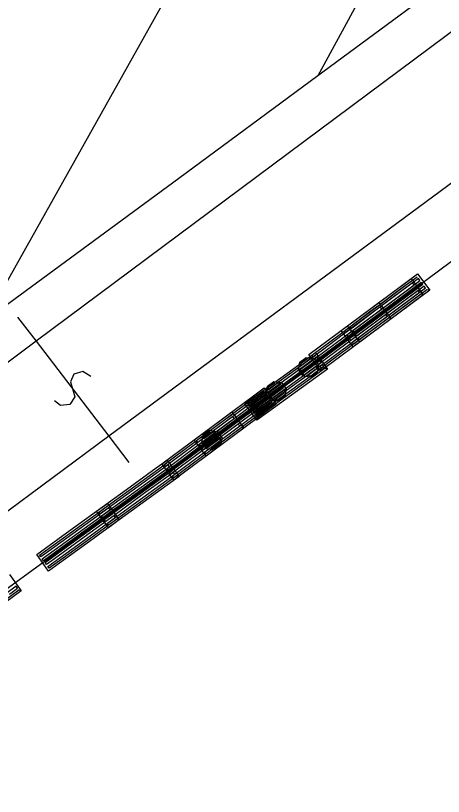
# Model space of a CAD drawing. Extents: x -266179 to -264727, y -1243225 to -1241702.
# Drawn here: x -265316.32 to -265301.61, y -1242932.17 to -1242905.34 of the extents above; entities that cross this region are included whole.
import ezdxf

# ---------------------------------------------------------------- set-up
doc = ezdxf.new("R2010")
doc.units = 0
for name, color, linetype in [('Vrstva 1', 7, 'Continuous'), ('Vrstva 19', 7, 'Continuous'), ('Vrstva 2', 7, 'Continuous'), ('Vrstva 21', 7, 'Continuous')]:
    doc.layers.add(name, color=color, linetype=linetype)

msp = doc.modelspace()

# ---------------------------------------------------------------- linework, layer by layer
at = {"layer": 'Vrstva 1'}
for p, q in [((-265296.39, -1242889.88), (-265305.93, -1242907.41)), ((-265305.47, -1242894.61), (-265317.38, -1242915.83)), ((-265292.9, -1242897.79), (-265305.93, -1242907.41)), ((-265305.93, -1242907.41), (-265310.71, -1242910.93)), ((-265295.74, -1242909.64), (-265302.13, -1242914.38)), ((-265310.71, -1242910.93), (-265317.38, -1242915.83)), ((-265302.13, -1242914.38), (-265311.46, -1242921.3)), ((-265311.46, -1242921.3), (-265314.83, -1242923.74)), ((-265314.83, -1242923.74), (-265326.48, -1242932.17))]:
    msp.add_line(p, q, dxfattribs=at)
at = {"layer": 'Vrstva 19'}
for p, q in [((-265295.74, -1242909.64), (-265302.13, -1242914.38)), ((-265302.13, -1242914.38), (-265311.46, -1242921.3)), ((-265311.46, -1242921.3), (-265314.83, -1242923.74)), ((-265314.83, -1242923.74), (-265326.48, -1242932.17))]:
    msp.add_line(p, q, dxfattribs=at)
for points in [[(-265302.077, -1242914.777), (-265303.097, -1242915.534), (-265304.117, -1242916.29), (-265304.486, -1242916.565), (-265304.903, -1242916.002), (-265303.883, -1242915.246), (-265302.864, -1242914.489), (-265302.494, -1242914.215), (-265302.077, -1242914.777), (-265302.175, -1242914.762), (-265303.195, -1242915.519), (-265304.215, -1242916.276), (-265304.488, -1242916.479), (-265304.535, -1242916.414), (-265303.515, -1242915.658), (-265302.496, -1242914.901), (-265302.223, -1242914.698), (-265302.27, -1242914.634), (-265303.29, -1242915.391), (-265304.31, -1242916.147), (-265304.583, -1242916.35), (-265304.631, -1242916.286), (-265303.611, -1242915.529), (-265302.591, -1242914.772), (-265302.318, -1242914.57), (-265302.366, -1242914.505), (-265303.385, -1242915.262), (-265304.405, -1242916.019), (-265304.678, -1242916.222), (-265304.726, -1242916.157), (-265303.706, -1242915.401), (-265302.686, -1242914.644), (-265302.413, -1242914.441), (-265302.461, -1242914.377), (-265303.481, -1242915.134), (-265304.501, -1242915.89), (-265304.774, -1242916.093), (-265304.821, -1242916.029), (-265303.802, -1242915.272), (-265302.782, -1242914.515), (-265302.509, -1242914.313)], [(-265302.297, -1242914.938), (-265303.316, -1242915.695), (-265304.336, -1242916.451), (-265304.706, -1242916.726), (-265305.123, -1242916.163), (-265304.103, -1242915.407), (-265303.083, -1242914.65), (-265302.714, -1242914.376), (-265302.297, -1242914.938), (-265302.378, -1242914.911), (-265303.398, -1242915.668), (-265304.418, -1242916.425), (-265304.691, -1242916.628), (-265304.739, -1242916.563), (-265303.719, -1242915.807), (-265302.699, -1242915.05), (-265302.426, -1242914.847), (-265302.474, -1242914.783), (-265303.494, -1242915.54), (-265304.513, -1242916.297), (-265304.787, -1242916.499), (-265304.834, -1242916.435), (-265303.814, -1242915.678), (-265302.794, -1242914.921), (-265302.521, -1242914.719), (-265302.569, -1242914.654), (-265303.589, -1242915.411), (-265304.609, -1242916.168), (-265304.882, -1242916.371), (-265304.93, -1242916.306), (-265303.91, -1242915.55), (-265302.89, -1242914.793), (-265302.617, -1242914.59), (-265302.664, -1242914.526), (-265303.684, -1242915.283), (-265304.704, -1242916.04), (-265304.977, -1242916.242), (-265305.025, -1242916.178), (-265304.005, -1242915.421), (-265302.985, -1242914.664), (-265302.712, -1242914.462)], [(-265303.408, -1242915.762), (-265304.428, -1242916.519), (-265305.448, -1242917.276), (-265305.817, -1242917.55), (-265306.234, -1242916.988), (-265305.214, -1242916.231), (-265304.195, -1242915.474), (-265303.825, -1242915.2), (-265303.408, -1242915.762), (-265303.49, -1242915.736), (-265304.51, -1242916.493), (-265305.53, -1242917.249), (-265305.803, -1242917.452), (-265305.85, -1242917.388), (-265304.83, -1242916.631), (-265303.811, -1242915.874), (-265303.538, -1242915.672), (-265303.585, -1242915.607), (-265304.605, -1242916.364), (-265305.625, -1242917.121), (-265305.898, -1242917.324), (-265305.946, -1242917.259), (-265304.926, -1242916.503), (-265303.906, -1242915.746), (-265303.633, -1242915.543), (-265303.681, -1242915.479), (-265304.7, -1242916.236), (-265305.72, -1242916.992), (-265305.993, -1242917.195), (-265306.041, -1242917.131), (-265305.021, -1242916.374), (-265304.001, -1242915.617), (-265303.728, -1242915.415), (-265303.776, -1242915.35), (-265304.796, -1242916.107), (-265305.816, -1242916.864), (-265306.089, -1242917.067), (-265306.136, -1242917.002), (-265305.116, -1242916.246), (-265304.097, -1242915.489), (-265303.824, -1242915.286)], [(-265305.593, -1242917.486), (-265306.622, -1242918.23), (-265307.651, -1242918.975), (-265308.023, -1242919.244), (-265308.434, -1242918.677), (-265307.405, -1242917.933), (-265306.376, -1242917.188), (-265306.003, -1242916.918), (-265305.593, -1242917.486), (-265305.674, -1242917.458), (-265306.703, -1242918.203), (-265307.732, -1242918.947), (-265308.008, -1242919.147), (-265308.054, -1242919.082), (-265307.026, -1242918.337), (-265305.997, -1242917.593), (-265305.721, -1242917.393), (-265305.768, -1242917.329), (-265306.797, -1242918.073), (-265307.826, -1242918.818), (-265308.101, -1242919.017), (-265308.148, -1242918.952), (-265307.119, -1242918.208), (-265306.09, -1242917.463), (-265305.815, -1242917.264), (-265305.862, -1242917.199), (-265306.891, -1242917.943), (-265307.92, -1242918.688), (-265308.195, -1242918.887), (-265308.242, -1242918.822), (-265307.213, -1242918.078), (-265306.184, -1242917.333), (-265305.909, -1242917.134), (-265305.956, -1242917.069), (-265306.985, -1242917.814), (-265308.013, -1242918.558), (-265308.289, -1242918.758), (-265308.336, -1242918.693), (-265307.307, -1242917.948), (-265306.278, -1242917.204), (-265306.003, -1242917.005)], [(-265305.944, -1242917.607), (-265306.161, -1242917.768), (-265306.427, -1242917.729), (-265306.588, -1242917.512), (-265306.548, -1242917.246), (-265306.332, -1242917.085), (-265306.066, -1242917.125), (-265305.905, -1242917.342), (-265305.944, -1242917.607), (-265305.976, -1242917.581), (-265306.169, -1242917.724), (-265306.281, -1242917.708), (-265305.959, -1242917.469), (-265305.943, -1242917.357), (-265306.393, -1242917.691), (-265306.44, -1242917.627), (-265305.991, -1242917.293), (-265306.038, -1242917.229), (-265306.488, -1242917.563), (-265306.536, -1242917.498), (-265306.086, -1242917.165), (-265306.198, -1242917.148), (-265306.519, -1242917.386), (-265306.502, -1242917.274), (-265306.31, -1242917.131)], [(-265307.056, -1242918.432), (-265307.272, -1242918.593), (-265307.538, -1242918.553), (-265307.699, -1242918.336), (-265307.66, -1242918.071), (-265307.443, -1242917.91), (-265307.177, -1242917.949), (-265307.016, -1242918.166), (-265307.056, -1242918.432), (-265307.088, -1242918.406), (-265307.28, -1242918.549), (-265307.392, -1242918.532), (-265307.071, -1242918.294), (-265307.054, -1242918.182), (-265307.504, -1242918.515), (-265307.552, -1242918.451), (-265307.102, -1242918.117), (-265307.15, -1242918.053), (-265307.599, -1242918.387), (-265307.647, -1242918.323), (-265307.197, -1242917.989), (-265307.309, -1242917.972), (-265307.631, -1242918.211), (-265307.614, -1242918.099), (-265307.421, -1242917.956)], [(-265307.356, -1242918.692), (-265308.376, -1242919.449), (-265309.395, -1242920.206), (-265309.765, -1242920.48), (-265310.182, -1242919.918), (-265309.162, -1242919.161), (-265308.142, -1242918.404), (-265307.773, -1242918.13), (-265307.356, -1242918.692), (-265307.454, -1242918.678), (-265308.474, -1242919.434), (-265309.493, -1242920.191), (-265309.766, -1242920.394), (-265309.814, -1242920.33), (-265308.794, -1242919.573), (-265307.774, -1242918.816), (-265307.501, -1242918.613), (-265307.549, -1242918.549), (-265308.569, -1242919.306), (-265309.589, -1242920.063), (-265309.862, -1242920.265), (-265309.909, -1242920.201), (-265308.89, -1242919.444), (-265307.87, -1242918.688), (-265307.597, -1242918.485), (-265307.644, -1242918.421), (-265308.664, -1242919.177), (-265309.684, -1242919.934), (-265309.957, -1242920.137), (-265310.005, -1242920.073), (-265308.985, -1242919.316), (-265307.965, -1242918.559), (-265307.692, -1242918.356), (-265307.74, -1242918.292), (-265308.76, -1242919.049), (-265309.779, -1242919.806), (-265310.052, -1242920.008), (-265310.1, -1242919.944), (-265309.08, -1242919.187), (-265308.06, -1242918.431), (-265307.787, -1242918.228)], [(-265308.467, -1242919.517), (-265309.487, -1242920.273), (-265310.507, -1242921.03), (-265310.876, -1242921.304), (-265311.293, -1242920.742), (-265310.274, -1242919.985), (-265309.254, -1242919.229), (-265308.884, -1242918.954), (-265308.467, -1242919.517), (-265308.565, -1242919.502), (-265309.585, -1242920.259), (-265310.605, -1242921.016), (-265310.878, -1242921.218), (-265310.926, -1242921.154), (-265309.906, -1242920.397), (-265308.886, -1242919.64), (-265308.613, -1242919.438), (-265308.66, -1242919.374), (-265309.68, -1242920.13), (-265310.7, -1242920.887), (-265310.973, -1242921.09), (-265311.021, -1242921.026), (-265310.001, -1242920.269), (-265308.981, -1242919.512), (-265308.708, -1242919.309), (-265308.756, -1242919.245), (-265309.776, -1242920.002), (-265310.796, -1242920.759), (-265311.069, -1242920.961), (-265311.116, -1242920.897), (-265310.096, -1242920.14), (-265309.077, -1242919.383), (-265308.803, -1242919.181), (-265308.851, -1242919.117), (-265309.871, -1242919.873), (-265310.891, -1242920.63), (-265311.164, -1242920.833), (-265311.212, -1242920.769), (-265310.192, -1242920.012), (-265309.172, -1242919.255), (-265308.899, -1242919.052)], [(-265309.272, -1242920.111), (-265309.491, -1242920.269), (-265309.756, -1242920.227), (-265309.915, -1242920.008), (-265309.872, -1242919.743), (-265309.653, -1242919.584), (-265309.388, -1242919.627), (-265309.23, -1242919.846), (-265309.272, -1242920.111), (-265309.304, -1242920.085), (-265309.498, -1242920.225), (-265309.61, -1242920.207), (-265309.286, -1242919.973), (-265309.268, -1242919.861), (-265309.722, -1242920.189), (-265309.769, -1242920.125), (-265309.315, -1242919.796), (-265309.362, -1242919.731), (-265309.815, -1242920.06), (-265309.862, -1242919.995), (-265309.409, -1242919.667), (-265309.52, -1242919.649), (-265309.844, -1242919.883), (-265309.826, -1242919.772), (-265309.632, -1242919.631)], [(-265310.697, -1242921.179), (-265311.726, -1242921.923), (-265312.754, -1242922.668), (-265313.127, -1242922.938), (-265313.537, -1242922.37), (-265312.509, -1242921.626), (-265311.48, -1242920.881), (-265311.107, -1242920.612), (-265310.697, -1242921.179), (-265310.794, -1242921.163), (-265311.823, -1242921.908), (-265312.852, -1242922.652), (-265313.128, -1242922.852), (-265313.175, -1242922.787), (-265312.146, -1242922.042), (-265311.117, -1242921.298), (-265310.841, -1242921.098), (-265310.888, -1242921.034), (-265311.917, -1242921.778), (-265312.946, -1242922.523), (-265313.221, -1242922.722), (-265313.268, -1242922.657), (-265312.239, -1242921.913), (-265311.211, -1242921.168), (-265310.935, -1242920.969), (-265310.982, -1242920.904), (-265312.011, -1242921.648), (-265313.04, -1242922.393), (-265313.315, -1242922.592), (-265313.362, -1242922.528), (-265312.333, -1242921.783), (-265311.304, -1242921.038), (-265311.029, -1242920.839), (-265311.076, -1242920.774), (-265312.105, -1242921.519), (-265313.134, -1242922.263), (-265313.409, -1242922.463), (-265313.456, -1242922.398), (-265312.427, -1242921.653), (-265311.398, -1242920.909), (-265311.123, -1242920.71)], [(-265312.753, -1242922.67), (-265313.781, -1242923.414), (-265314.81, -1242924.159), (-265315.183, -1242924.428), (-265315.593, -1242923.861), (-265314.564, -1242923.117), (-265313.536, -1242922.372), (-265313.163, -1242922.102), (-265312.753, -1242922.67), (-265312.834, -1242922.642), (-265313.863, -1242923.387), (-265314.892, -1242924.131), (-265315.167, -1242924.33), (-265315.214, -1242924.266), (-265314.185, -1242923.521), (-265313.156, -1242922.777), (-265312.881, -1242922.577), (-265312.928, -1242922.512), (-265313.957, -1242923.257), (-265314.986, -1242924.002), (-265315.261, -1242924.201), (-265315.308, -1242924.136), (-265314.279, -1242923.392), (-265313.25, -1242922.647), (-265312.975, -1242922.448), (-265313.022, -1242922.383), (-265314.051, -1242923.127), (-265315.079, -1242923.872), (-265315.355, -1242924.071), (-265315.402, -1242924.006), (-265314.373, -1242923.262), (-265313.344, -1242922.517), (-265313.069, -1242922.318), (-265313.115, -1242922.253), (-265314.144, -1242922.998), (-265315.173, -1242923.742), (-265315.449, -1242923.942), (-265315.496, -1242923.877), (-265314.467, -1242923.132), (-265313.438, -1242922.388), (-265313.162, -1242922.188)], [(-265316.534, -1242924.541), (-265316.124, -1242925.108), (-265316.205, -1242925.081), (-265317.234, -1242925.825)], [(-265316.528, -1242925.215), (-265316.252, -1242925.016), (-265316.299, -1242924.951), (-265317.328, -1242925.696)], [(-265316.124, -1242925.108), (-265317.153, -1242925.853)]]:
    msp.add_lwpolyline(points, dxfattribs=at)
at = {"layer": 'Vrstva 2'}
for p, q in [((-265299.74, -1242904.71), (-265315.61, -1242916.53)), ((-265297.18, -1242908.03), (-265313.11, -1242919.79)), ((-265316.25, -1242915.7), (-265315.61, -1242916.53)), ((-265315.61, -1242916.53), (-265331.65, -1242928.41)), ((-265315.61, -1242916.53), (-265313.11, -1242919.79)), ((-265313.11, -1242919.79), (-265329.2, -1242931.69)), ((-265313.11, -1242919.79), (-265312.42, -1242920.7))]:
    msp.add_line(p, q, dxfattribs=at)
msp.add_lwpolyline([(-265313.735, -1242917.743), (-265314.011, -1242917.564), (-265314.316, -1242917.659), (-265314.429, -1242917.923), (-265314.283, -1242918.441), (-265314.46, -1242918.703), (-265314.772, -1242918.741), (-265314.985, -1242918.577)], dxfattribs=at)
at = {"layer": 'Vrstva 21'}
for p, q in [((-265295.74, -1242909.64), (-265302.13, -1242914.38)), ((-265302.13, -1242914.38), (-265311.46, -1242921.3)), ((-265311.46, -1242921.3), (-265314.83, -1242923.74)), ((-265314.83, -1242923.74), (-265326.48, -1242932.17))]:
    msp.add_line(p, q, dxfattribs=at)

doc.saveas('drawing.dxf')
